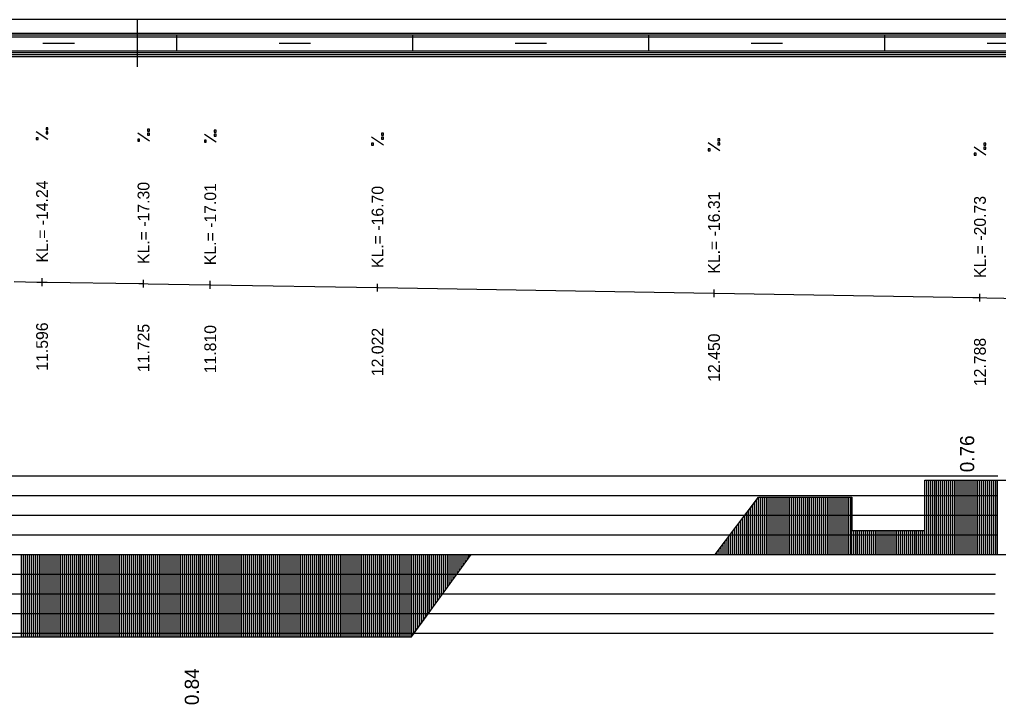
# Model space of a CAD drawing. Extents: x 2 to 10148, y 0 to 380.
# Drawn here: x 1455 to 1579.4, y 292.9 to 380 of the extents above; entities that cross this region are included whole.
import ezdxf

# ---------------------------------------------------------------- set-up
doc = ezdxf.new("R2010")
doc.units = 0
for name, color, linetype in [('NIVELETA_CARA', 7, 'Continuous'), ('NIVELETA_TEXT', 7, 'Continuous'), ('RAM', 7, 'Continuous'), ('ZRYCHL_CARA_C', 7, 'Continuous'), ('ZRYCHL_RASTR', 7, 'Continuous'), ('ZRYCHL_TEXT', 7, 'Continuous')]:
    doc.layers.add(name, color=color, linetype=linetype)

msp = doc.modelspace()

# ---------------------------------------------------------------- linework, layer by layer
at = {"layer": 'NIVELETA_CARA'}
for p, q in [((1457.89, 346.11), (1457.89, 347.11)), ((1454.33, 346.68), (1457.23, 346.62)), ((1457.23, 346.62), (1457.89, 346.61)), ((1457.89, 346.61), (1458.55, 346.6)), ((1458.55, 346.6), (1470.17, 346.43)), ((1470.17, 346.43), (1470.78, 346.43)), ((1470.78, 345.93), (1470.78, 346.93)), ((1470.78, 346.43), (1471.39, 346.41)), ((1471.39, 346.41), (1479.17, 346.28)), ((1479.17, 346.28), (1479.26, 346.28)), ((1479.26, 345.78), (1479.26, 346.78)), ((1479.26, 346.28), (1479.35, 346.28)), ((1479.35, 346.28), (1500.46, 345.92)), ((1500.46, 345.92), (1500.52, 345.92)), ((1500.52, 345.42), (1500.52, 346.42)), ((1500.52, 345.92), (1500.58, 345.92)), ((1500.58, 345.92), (1543.2, 345.2)), ((1543.2, 345.2), (1543.28, 345.2)), ((1543.28, 344.7), (1543.28, 345.7)), ((1543.28, 345.2), (1543.36, 345.2)), ((1543.36, 345.2), (1576.18, 344.67)), ((1576.18, 344.67), (1577.07, 344.65)), ((1577.07, 344.15), (1577.07, 345.15)), ((1577.07, 344.65), (1577.95, 344.63)), ((1577.95, 344.63), (1590.15, 344.38))]:
    msp.add_line(p, q, dxfattribs=at)
at = {"layer": 'NIVELETA_TEXT'}
for p, q in [((1458.64, 364.74), (1457.15, 365.73)), ((1458.64, 366.25), (1458.39, 366.25)), ((1458.39, 366.25), (1458.39, 366.01)), ((1458.39, 366.01), (1458.4, 366)), ((1458.39, 366), (1458.64, 366)), ((1458.64, 365.74), (1458.39, 365.74)), ((1458.39, 365.74), (1458.39, 365.5)), ((1458.64, 366), (1458.64, 366.25)), ((1458.64, 365.49), (1458.64, 365.74)), ((1471.53, 366.07), (1471.28, 366.07)), ((1471.28, 366.07), (1471.28, 365.83)), ((1471.28, 365.83), (1471.29, 365.82)), ((1471.28, 365.82), (1471.53, 365.82)), ((1471.53, 365.82), (1471.53, 366.07)), ((1480.01, 365.92), (1479.76, 365.92)), ((1479.76, 365.92), (1479.76, 365.68)), ((1480.01, 365.67), (1480.01, 365.92)), ((1457.39, 364.98), (1457.15, 364.98)), ((1457.15, 364.98), (1457.15, 364.74)), ((1457.15, 364.74), (1457.39, 364.74)), ((1457.15, 364.74), (1457.15, 364.74)), ((1457.39, 364.74), (1457.39, 364.98)), ((1458.39, 365.5), (1458.4, 365.49)), ((1458.39, 365.49), (1458.64, 365.49)), ((1471.53, 364.55), (1470.04, 365.54)), ((1470.28, 364.8), (1470.04, 364.8)), ((1470.04, 364.8), (1470.04, 364.56)), ((1470.04, 364.56), (1470.04, 364.55)), ((1470.04, 364.55), (1470.28, 364.55)), ((1470.28, 364.55), (1470.28, 364.8)), ((1471.53, 365.56), (1471.28, 365.56)), ((1471.28, 365.56), (1471.28, 365.31)), ((1471.28, 365.31), (1471.53, 365.31)), ((1471.28, 365.31), (1471.29, 365.31)), ((1471.53, 365.31), (1471.53, 365.56)), ((1480, 364.41), (1478.51, 365.4)), ((1478.76, 364.65), (1478.51, 364.65)), ((1478.51, 364.65), (1478.51, 364.41)), ((1478.76, 364.41), (1478.76, 364.65)), ((1479.76, 365.68), (1479.76, 365.67)), ((1479.76, 365.67), (1480.01, 365.67)), ((1480.01, 365.41), (1479.76, 365.41)), ((1479.76, 365.41), (1479.76, 365.17)), ((1479.76, 365.17), (1479.76, 365.16)), ((1479.76, 365.16), (1480.01, 365.16)), ((1480.01, 365.16), (1480.01, 365.41)), ((1501.27, 364.04), (1499.77, 365.03)), ((1501.27, 365.56), (1501.02, 365.56)), ((1501.02, 365.56), (1501.02, 365.32)), ((1501.02, 365.32), (1501.03, 365.31)), ((1501.02, 365.31), (1501.27, 365.31)), ((1501.27, 365.05), (1501.02, 365.05)), ((1501.02, 365.05), (1501.02, 364.81)), ((1501.02, 364.81), (1501.03, 364.8)), ((1501.02, 364.8), (1501.27, 364.8)), ((1501.27, 365.31), (1501.27, 365.56)), ((1501.27, 364.8), (1501.27, 365.05)), ((1544.03, 364.85), (1543.78, 364.85)), ((1543.78, 364.85), (1543.78, 364.6)), ((1543.78, 364.6), (1544.03, 364.6)), ((1543.78, 364.6), (1543.79, 364.6)), ((1544.03, 364.6), (1544.03, 364.85)), ((1478.51, 364.41), (1478.76, 364.41)), ((1478.51, 364.41), (1478.52, 364.41)), ((1500.02, 364.29), (1499.77, 364.29)), ((1499.77, 364.29), (1499.77, 364.05)), ((1499.77, 364.05), (1499.78, 364.04)), ((1499.77, 364.04), (1500.02, 364.04)), ((1500.02, 364.04), (1500.02, 364.29)), ((1544.03, 363.33), (1542.54, 364.32)), ((1542.78, 363.58), (1542.54, 363.58)), ((1542.54, 363.58), (1542.54, 363.33)), ((1542.54, 363.33), (1542.78, 363.33)), ((1542.54, 363.33), (1542.54, 363.33)), ((1542.78, 363.33), (1542.78, 363.58)), ((1544.03, 364.33), (1543.78, 364.33)), ((1543.78, 364.33), (1543.78, 364.09)), ((1543.78, 364.09), (1544.03, 364.09)), ((1543.78, 364.09), (1543.79, 364.09)), ((1544.03, 364.09), (1544.03, 364.33)), ((1577.81, 362.78), (1576.32, 363.77)), ((1577.81, 364.3), (1577.57, 364.3)), ((1577.57, 364.3), (1577.57, 364.05)), ((1577.57, 364.05), (1577.81, 364.05)), ((1577.57, 364.05), (1577.57, 364.05)), ((1577.81, 363.78), (1577.57, 363.78)), ((1577.57, 363.78), (1577.57, 363.54)), ((1577.57, 363.54), (1577.81, 363.54)), ((1577.57, 363.54), (1577.57, 363.54)), ((1577.81, 364.05), (1577.81, 364.3)), ((1577.81, 363.54), (1577.81, 363.78)), ((1576.57, 363.03), (1576.32, 363.03)), ((1576.32, 363.03), (1576.32, 362.78)), ((1576.32, 362.78), (1576.57, 362.78)), ((1576.32, 362.78), (1576.32, 362.78)), ((1576.57, 362.78), (1576.57, 363.03))]:
    msp.add_line(p, q, dxfattribs=at)
at = {"layer": 'RAM'}
for p, q in [((1850.83, 380), (1245.39, 380)), ((1470, 374), (1470, 380)), ((1850.83, 378.25), (1245.39, 378.25)), ((1850.83, 378), (1245.39, 378)), ((1850.83, 377.75), (1245.39, 377.75)), ((1458, 377), (1462, 377)), ((1475, 376), (1475, 378)), ((1488, 377), (1492, 377)), ((1505, 376), (1505, 378)), ((1518, 377), (1522, 377)), ((1535, 376), (1535, 378)), ((1548, 377), (1552, 377)), ((1565, 376), (1565, 378)), ((1578, 377), (1582, 377)), ((1850.83, 376), (1245.39, 376)), ((1850.83, 375.75), (1245.39, 375.75)), ((1850.83, 375.5), (1245.39, 375.5)), ((1850.83, 375.25), (1245.39, 375.25))]:
    msp.add_line(p, q, dxfattribs=at)
at = {"layer": 'ZRYCHL_CARA_C'}
for p, q in [((1570.07, 312), (1570.07, 321.45)), ((1570.07, 315.04), (1570.07, 321.45)), ((1570.07, 321.45), (1580.8, 321.45)), ((1570.32, 312), (1570.32, 321.45)), ((1570.57, 312), (1570.57, 321.45)), ((1570.82, 312), (1570.82, 321.45)), ((1571.07, 312), (1571.07, 321.45)), ((1571.32, 312), (1571.32, 321.45)), ((1571.57, 312), (1571.57, 321.45)), ((1571.82, 312), (1571.82, 321.45)), ((1572.07, 312), (1572.07, 321.45)), ((1572.32, 312), (1572.32, 321.45)), ((1572.57, 312), (1572.57, 321.45)), ((1572.82, 312), (1572.82, 321.45)), ((1573.07, 312), (1573.07, 321.45)), ((1573.32, 312), (1573.32, 321.45)), ((1573.57, 312), (1573.57, 321.45)), ((1573.82, 312), (1573.82, 321.45)), ((1574.07, 312), (1574.07, 321.45)), ((1574.32, 312), (1574.32, 321.45)), ((1574.57, 312), (1574.57, 321.45)), ((1574.82, 312), (1574.82, 321.45)), ((1575.07, 312), (1575.07, 321.45)), ((1575.32, 312), (1575.32, 321.45)), ((1575.57, 312), (1575.57, 321.45)), ((1575.82, 312), (1575.82, 321.45)), ((1576.07, 312), (1576.07, 321.45)), ((1576.32, 312), (1576.32, 321.45)), ((1576.57, 312), (1576.57, 321.45)), ((1576.82, 312), (1576.82, 321.45)), ((1577.07, 312), (1577.07, 321.45)), ((1577.32, 312), (1577.32, 321.45)), ((1577.57, 312), (1577.57, 321.45)), ((1577.82, 312), (1577.82, 321.45)), ((1578.07, 312), (1578.07, 321.45)), ((1578.32, 312), (1578.32, 321.45)), ((1578.57, 312), (1578.57, 321.45)), ((1578.82, 312), (1578.82, 321.45)), ((1579.07, 312), (1579.07, 321.45)), ((1579.32, 312), (1579.32, 321.45)), ((1543.43, 312), (1548.93, 319.28)), ((1548.43, 312), (1548.43, 318.62)), ((1548.68, 312), (1548.68, 318.95)), ((1548.93, 312), (1548.93, 319.28)), ((1548.93, 312), (1548.93, 319.28)), ((1548.93, 319.28), (1560.78, 319.28)), ((1549.18, 312), (1549.18, 319.28)), ((1549.43, 312), (1549.43, 319.28)), ((1549.68, 312), (1549.68, 319.28)), ((1549.93, 312), (1549.93, 319.28)), ((1550.18, 312), (1550.18, 319.28)), ((1550.43, 312), (1550.43, 319.28)), ((1550.68, 312), (1550.68, 319.28)), ((1550.93, 312), (1550.93, 319.28)), ((1551.18, 312), (1551.18, 319.28)), ((1551.43, 312), (1551.43, 319.28)), ((1551.68, 312), (1551.68, 319.28)), ((1551.93, 312), (1551.93, 319.28)), ((1552.18, 312), (1552.18, 319.28)), ((1552.43, 312), (1552.43, 319.28)), ((1552.68, 312), (1552.68, 319.28)), ((1552.93, 312), (1552.93, 319.28)), ((1553.18, 312), (1553.18, 319.28)), ((1553.43, 312), (1553.43, 319.28)), ((1553.68, 312), (1553.68, 319.28)), ((1553.93, 312), (1553.93, 319.28)), ((1554.18, 312), (1554.18, 319.28)), ((1554.43, 312), (1554.43, 319.28)), ((1554.68, 312), (1554.68, 319.28)), ((1554.93, 312), (1554.93, 319.28)), ((1555.18, 312), (1555.18, 319.28)), ((1555.43, 312), (1555.43, 319.28)), ((1555.68, 312), (1555.68, 319.28)), ((1555.93, 312), (1555.93, 319.28)), ((1556.18, 312), (1556.18, 319.28)), ((1556.43, 312), (1556.43, 319.28)), ((1556.68, 312), (1556.68, 319.28)), ((1556.93, 312), (1556.93, 319.28)), ((1557.18, 312), (1557.18, 319.28)), ((1557.43, 312), (1557.43, 319.28)), ((1557.68, 312), (1557.68, 319.28)), ((1557.93, 312), (1557.93, 319.28)), ((1558.18, 312), (1558.18, 319.28)), ((1558.43, 312), (1558.43, 319.28)), ((1558.68, 312), (1558.68, 319.28)), ((1558.93, 312), (1558.93, 319.28)), ((1559.18, 312), (1559.18, 319.28)), ((1559.43, 312), (1559.43, 319.28)), ((1559.68, 312), (1559.68, 319.28)), ((1559.93, 312), (1559.93, 319.28)), ((1560.18, 312), (1560.18, 319.28)), ((1560.43, 312), (1560.43, 319.28)), ((1560.68, 312), (1560.68, 319.28)), ((1560.78, 319.28), (1560.78, 315.04)), ((1547.43, 312), (1547.43, 317.29)), ((1547.68, 312), (1547.68, 317.62)), ((1547.93, 312), (1547.93, 317.95)), ((1548.18, 312), (1548.18, 318.29)), ((1546.43, 312), (1546.43, 315.97)), ((1546.68, 312), (1546.68, 316.3)), ((1546.93, 312), (1546.93, 316.63)), ((1547.18, 312), (1547.18, 316.96)), ((1545.68, 312), (1545.68, 314.98)), ((1545.93, 312), (1545.93, 315.31)), ((1546.18, 312), (1546.18, 315.64)), ((1560.78, 312), (1560.78, 315.04)), ((1560.78, 315.04), (1570.07, 315.04)), ((1561.03, 312), (1561.03, 315.04)), ((1561.28, 312), (1561.28, 315.04)), ((1561.53, 312), (1561.53, 315.04)), ((1561.78, 312), (1561.78, 315.04)), ((1562.03, 312), (1562.03, 315.04)), ((1562.28, 312), (1562.28, 315.04)), ((1562.53, 312), (1562.53, 315.04)), ((1562.78, 312), (1562.78, 315.04)), ((1563.03, 312), (1563.03, 315.04)), ((1563.28, 312), (1563.28, 315.04)), ((1563.53, 312), (1563.53, 315.04)), ((1563.78, 312), (1563.78, 315.04)), ((1564.03, 312), (1564.03, 315.04)), ((1564.28, 312), (1564.28, 315.04)), ((1564.53, 312), (1564.53, 315.04)), ((1564.78, 312), (1564.78, 315.04)), ((1565.03, 312), (1565.03, 315.04)), ((1565.28, 312), (1565.28, 315.04)), ((1565.53, 312), (1565.53, 315.04)), ((1565.78, 312), (1565.78, 315.04)), ((1566.03, 312), (1566.03, 315.04)), ((1566.28, 312), (1566.28, 315.04)), ((1566.53, 312), (1566.53, 315.04)), ((1566.78, 312), (1566.78, 315.04)), ((1567.03, 312), (1567.03, 315.04)), ((1567.28, 312), (1567.28, 315.04)), ((1567.53, 312), (1567.53, 315.04)), ((1567.78, 312), (1567.78, 315.04)), ((1568.03, 312), (1568.03, 315.04)), ((1568.28, 312), (1568.28, 315.04)), ((1568.53, 312), (1568.53, 315.04)), ((1568.78, 312), (1568.78, 315.04)), ((1569.03, 312), (1569.03, 315.04)), ((1569.28, 312), (1569.28, 315.04)), ((1569.53, 312), (1569.53, 315.04)), ((1569.78, 312), (1569.78, 315.04)), ((1570.03, 312), (1570.03, 315.04)), ((1544.68, 312), (1544.68, 313.65)), ((1544.93, 312), (1544.93, 313.98)), ((1545.18, 312), (1545.18, 314.32)), ((1545.43, 312), (1545.43, 314.65)), ((1543.68, 312), (1543.68, 312.33)), ((1543.93, 312), (1543.93, 312.66)), ((1544.18, 312), (1544.18, 312.99)), ((1544.43, 312), (1544.43, 313.32)), ((1245.39, 312), (1850.83, 312)), ((1455.25, 312), (1455.25, 301.54)), ((1455.5, 312), (1455.5, 301.54)), ((1455.75, 312), (1455.75, 301.54)), ((1456, 312), (1456, 301.54)), ((1456.25, 312), (1456.25, 301.54)), ((1456.5, 312), (1456.5, 301.54)), ((1456.75, 312), (1456.75, 301.54)), ((1457, 312), (1457, 301.54)), ((1457.25, 312), (1457.25, 301.54)), ((1457.5, 312), (1457.5, 301.54)), ((1457.75, 312), (1457.75, 301.54)), ((1458, 312), (1458, 301.54)), ((1458.25, 312), (1458.25, 301.54)), ((1458.5, 312), (1458.5, 301.54)), ((1458.75, 312), (1458.75, 301.54)), ((1459, 312), (1459, 301.54)), ((1459.25, 312), (1459.25, 301.54)), ((1459.5, 312), (1459.5, 301.54)), ((1459.75, 312), (1459.75, 301.54)), ((1460, 312), (1460, 301.54)), ((1460.25, 312), (1460.25, 301.54)), ((1460.5, 312), (1460.5, 301.54)), ((1460.75, 312), (1460.75, 301.54)), ((1461, 312), (1461, 301.54)), ((1461.25, 312), (1461.25, 301.54)), ((1461.5, 312), (1461.5, 301.54)), ((1461.75, 312), (1461.75, 301.54)), ((1462, 312), (1462, 301.54)), ((1462.25, 312), (1462.25, 301.54)), ((1462.5, 312), (1462.5, 301.54)), ((1462.75, 312), (1462.75, 301.54)), ((1463, 312), (1463, 301.54)), ((1463.25, 312), (1463.25, 301.54)), ((1463.5, 312), (1463.5, 301.54)), ((1463.75, 312), (1463.75, 301.54)), ((1464, 312), (1464, 301.54)), ((1464.25, 312), (1464.25, 301.54)), ((1464.5, 312), (1464.5, 301.54)), ((1464.75, 312), (1464.75, 301.54)), ((1465, 312), (1465, 301.54)), ((1465.25, 312), (1465.25, 301.54)), ((1465.5, 312), (1465.5, 301.54)), ((1465.75, 312), (1465.75, 301.54)), ((1466, 312), (1466, 301.54)), ((1466.25, 312), (1466.25, 301.54)), ((1466.5, 312), (1466.5, 301.54)), ((1466.75, 312), (1466.75, 301.54)), ((1467, 312), (1467, 301.54)), ((1467.25, 312), (1467.25, 301.54)), ((1467.5, 312), (1467.5, 301.54)), ((1467.75, 312), (1467.75, 301.54)), ((1468, 312), (1468, 301.54)), ((1468.25, 312), (1468.25, 301.54)), ((1468.5, 312), (1468.5, 301.54)), ((1468.75, 312), (1468.75, 301.54)), ((1469, 312), (1469, 301.54)), ((1469.25, 312), (1469.25, 301.54)), ((1469.5, 312), (1469.5, 301.54)), ((1469.75, 312), (1469.75, 301.54)), ((1470, 312), (1470, 301.54)), ((1470.25, 312), (1470.25, 301.54)), ((1470.5, 312), (1470.5, 301.54)), ((1470.75, 312), (1470.75, 301.54)), ((1471, 312), (1471, 301.54)), ((1471.25, 312), (1471.25, 301.54)), ((1471.5, 312), (1471.5, 301.54)), ((1471.75, 312), (1471.75, 301.54)), ((1472, 312), (1472, 301.54)), ((1472.25, 312), (1472.25, 301.54)), ((1472.5, 312), (1472.5, 301.54)), ((1472.75, 312), (1472.75, 301.54)), ((1473, 312), (1473, 301.54)), ((1473.25, 312), (1473.25, 301.54)), ((1473.5, 312), (1473.5, 301.54)), ((1473.75, 312), (1473.75, 301.54)), ((1474, 312), (1474, 301.54)), ((1474.25, 312), (1474.25, 301.54)), ((1474.5, 312), (1474.5, 301.54)), ((1474.75, 312), (1474.75, 301.54)), ((1475, 312), (1475, 301.54)), ((1475.25, 312), (1475.25, 301.54)), ((1475.5, 312), (1475.5, 301.54)), ((1475.75, 312), (1475.75, 301.54)), ((1476, 312), (1476, 301.54)), ((1476.25, 312), (1476.25, 301.54)), ((1476.5, 312), (1476.5, 301.54)), ((1476.75, 312), (1476.75, 301.54)), ((1477, 312), (1477, 301.54)), ((1477.25, 312), (1477.25, 301.54)), ((1477.5, 312), (1477.5, 301.54)), ((1477.75, 312), (1477.75, 301.54)), ((1478, 312), (1478, 301.54)), ((1478.25, 312), (1478.25, 301.54)), ((1478.5, 312), (1478.5, 301.54)), ((1478.75, 312), (1478.75, 301.54)), ((1479, 312), (1479, 301.54)), ((1479.25, 312), (1479.25, 301.54)), ((1479.5, 312), (1479.5, 301.54)), ((1479.75, 312), (1479.75, 301.54)), ((1480, 312), (1480, 301.54)), ((1480.25, 312), (1480.25, 301.54)), ((1480.5, 312), (1480.5, 301.54)), ((1480.75, 312), (1480.75, 301.54)), ((1481, 312), (1481, 301.54)), ((1481.25, 312), (1481.25, 301.54)), ((1481.5, 312), (1481.5, 301.54)), ((1481.75, 312), (1481.75, 301.54)), ((1482, 312), (1482, 301.54)), ((1482.25, 312), (1482.25, 301.54)), ((1482.5, 312), (1482.5, 301.54)), ((1482.75, 312), (1482.75, 301.54)), ((1483, 312), (1483, 301.54)), ((1483.25, 312), (1483.25, 301.54)), ((1483.5, 312), (1483.5, 301.54)), ((1483.75, 312), (1483.75, 301.54)), ((1484, 312), (1484, 301.54)), ((1484.25, 312), (1484.25, 301.54)), ((1484.5, 312), (1484.5, 301.54)), ((1484.75, 312), (1484.75, 301.54)), ((1485, 312), (1485, 301.54)), ((1485.25, 312), (1485.25, 301.54)), ((1485.5, 312), (1485.5, 301.54)), ((1485.75, 312), (1485.75, 301.54)), ((1486, 312), (1486, 301.54)), ((1486.25, 312), (1486.25, 301.54)), ((1486.5, 312), (1486.5, 301.54)), ((1486.75, 312), (1486.75, 301.54)), ((1487, 312), (1487, 301.54)), ((1487.25, 312), (1487.25, 301.54)), ((1487.5, 312), (1487.5, 301.54)), ((1487.75, 312), (1487.75, 301.54)), ((1488, 312), (1488, 301.54)), ((1488.25, 312), (1488.25, 301.54)), ((1488.5, 312), (1488.5, 301.54)), ((1488.75, 312), (1488.75, 301.54)), ((1489, 312), (1489, 301.54)), ((1489.25, 312), (1489.25, 301.54)), ((1489.5, 312), (1489.5, 301.54)), ((1489.75, 312), (1489.75, 301.54)), ((1490, 312), (1490, 301.54)), ((1490.25, 312), (1490.25, 301.54)), ((1490.5, 312), (1490.5, 301.54)), ((1490.75, 312), (1490.75, 301.54)), ((1491, 312), (1491, 301.54)), ((1491.25, 312), (1491.25, 301.54)), ((1491.5, 312), (1491.5, 301.54)), ((1491.75, 312), (1491.75, 301.54)), ((1492, 312), (1492, 301.54)), ((1492.25, 312), (1492.25, 301.54)), ((1492.5, 312), (1492.5, 301.54)), ((1492.75, 312), (1492.75, 301.54)), ((1493, 312), (1493, 301.54)), ((1493.25, 312), (1493.25, 301.54)), ((1493.5, 312), (1493.5, 301.54)), ((1493.75, 312), (1493.75, 301.54)), ((1494, 312), (1494, 301.54)), ((1494.25, 312), (1494.25, 301.54)), ((1494.5, 312), (1494.5, 301.54)), ((1494.75, 312), (1494.75, 301.54)), ((1495, 312), (1495, 301.54)), ((1495.25, 312), (1495.25, 301.54)), ((1495.5, 312), (1495.5, 301.54)), ((1495.75, 312), (1495.75, 301.54)), ((1496, 312), (1496, 301.54)), ((1496.25, 312), (1496.25, 301.54)), ((1496.5, 312), (1496.5, 301.54)), ((1496.75, 312), (1496.75, 301.54)), ((1497, 312), (1497, 301.54)), ((1497.25, 312), (1497.25, 301.54)), ((1497.5, 312), (1497.5, 301.54)), ((1497.75, 312), (1497.75, 301.54)), ((1498, 312), (1498, 301.54)), ((1498.25, 312), (1498.25, 301.54)), ((1498.5, 312), (1498.5, 301.54)), ((1498.75, 312), (1498.75, 301.54)), ((1499, 312), (1499, 301.54)), ((1499.25, 312), (1499.25, 301.54)), ((1499.5, 312), (1499.5, 301.54)), ((1499.75, 312), (1499.75, 301.54)), ((1500, 312), (1500, 301.54)), ((1500.25, 312), (1500.25, 301.54)), ((1500.5, 312), (1500.5, 301.54)), ((1500.75, 312), (1500.75, 301.54)), ((1501, 312), (1501, 301.54)), ((1501.25, 312), (1501.25, 301.54)), ((1501.5, 312), (1501.5, 301.54)), ((1501.75, 312), (1501.75, 301.54)), ((1502, 312), (1502, 301.54)), ((1502.25, 312), (1502.25, 301.54)), ((1502.5, 312), (1502.5, 301.54)), ((1502.75, 312), (1502.75, 301.54)), ((1503, 312), (1503, 301.54)), ((1503.25, 312), (1503.25, 301.54)), ((1503.5, 312), (1503.5, 301.54)), ((1503.75, 312), (1503.75, 301.54)), ((1504, 312), (1504, 301.54)), ((1504.25, 312), (1504.25, 301.54)), ((1504.5, 312), (1504.5, 301.54)), ((1504.75, 312), (1504.75, 301.54)), ((1504.85, 312), (1504.85, 301.54)), ((1504.85, 301.54), (1512.4, 312)), ((1505.1, 312), (1505.1, 301.89)), ((1505.35, 312), (1505.35, 302.23)), ((1505.6, 312), (1505.6, 302.58)), ((1505.85, 312), (1505.85, 302.92)), ((1506.1, 312), (1506.1, 303.27)), ((1506.35, 312), (1506.35, 303.62)), ((1506.6, 312), (1506.6, 303.96)), ((1506.85, 312), (1506.85, 304.31)), ((1507.1, 312), (1507.1, 304.66)), ((1507.35, 312), (1507.35, 305)), ((1507.6, 312), (1507.6, 305.35)), ((1507.85, 312), (1507.85, 305.7)), ((1508.1, 312), (1508.1, 306.04)), ((1508.35, 312), (1508.35, 306.39)), ((1508.6, 312), (1508.6, 306.73)), ((1508.85, 312), (1508.85, 307.08)), ((1509.1, 312), (1509.1, 307.43)), ((1509.35, 312), (1509.35, 307.77)), ((1509.6, 312), (1509.6, 308.12)), ((1509.85, 312), (1509.85, 308.47)), ((1510.1, 312), (1510.1, 308.81)), ((1510.35, 312), (1510.35, 309.16)), ((1510.6, 312), (1510.6, 309.51)), ((1510.85, 312), (1510.85, 309.85)), ((1511.1, 312), (1511.1, 310.2)), ((1511.35, 312), (1511.35, 310.55)), ((1511.6, 312), (1511.6, 310.89)), ((1511.85, 312), (1511.85, 311.24)), ((1512.1, 312), (1512.1, 311.58)), ((1512.35, 312), (1512.35, 311.93)), ((1449, 301.54), (1504.85, 301.54))]:
    msp.add_line(p, q, dxfattribs=at)
at = {"layer": 'ZRYCHL_RASTR'}
for p, q in [((1372, 322), (1579.35, 322)), ((1372, 319.5), (1579.33, 319.5)), ((1372, 317), (1579.28, 317)), ((1372, 314.5), (1579.25, 314.5)), ((1372, 309.5), (1579.06, 309.5)), ((1372, 307), (1578.99, 307)), ((1372, 304.5), (1578.89, 304.5)), ((1372, 302), (1578.74, 302))]:
    msp.add_line(p, q, dxfattribs=at)

# ---------------------------------------------------------------- texts
at = {"layer": 'NIVELETA_TEXT'}
for s, p in [('KL.= -14.24', (1458.64, 349.11)), ('KL.= -17.30', (1471.53, 348.93)), ('KL.= -17.01', (1480.01, 348.78)), ('KL.= -16.70', (1501.27, 348.42)), ('KL.= -16.31', (1544.03, 347.7)), ('KL.= -20.73', (1577.82, 347.15)), ('11.596', (1458.64, 335.36)), ('11.725', (1471.53, 335.18)), ('11.810', (1480.01, 335.03)), ('12.022', (1501.27, 334.67)), ('12.450', (1544.03, 333.95)), ('12.788', (1577.82, 333.4))]:
    msp.add_text(s, height=1.5, rotation=90, dxfattribs=at).set_placement(p)
at = {"layer": 'ZRYCHL_TEXT'}
for s, p in [('0.76', (1576.34, 322.45)), ('0.84', (1477.82, 292.84))]:
    msp.add_text(s, height=1.8, rotation=90, dxfattribs=at).set_placement(p)

doc.saveas('drawing.dxf')
